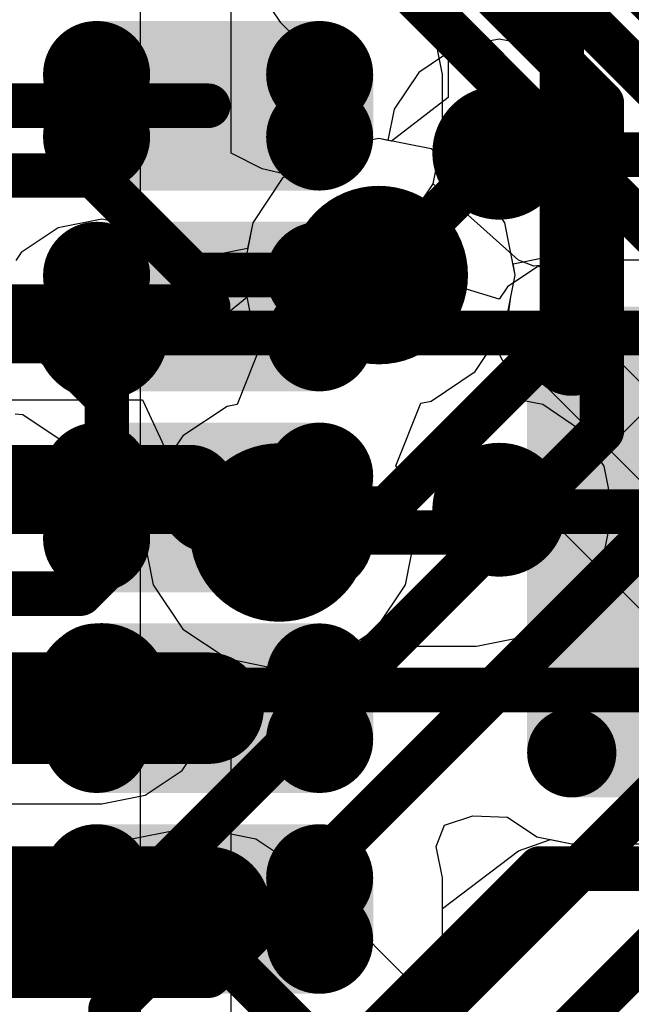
# Model space of a CAD drawing. Header units: millimetres. Extents: x -2 to 68, y -2 to 27.4.
# Tile 571 of 594: x 59.8 to 61.2, y 15.4 to 17.6. Entities that reach past the tile are written whole.
import ezdxf

# ---------------------------------------------------------------- set-up
doc = ezdxf.new("R2010")
doc.units = ezdxf.units.MM
for name, color, linetype in [('BottomLayer', 5, 'Continuous'), ('DrillGuide', 244, 'Continuous'), ('MidLayer1', 16, 'Continuous'), ('MidLayer2', 76, 'Continuous'), ('MidLayer3', 90, 'Continuous'), ('MidLayer4', 156, 'Continuous'), ('MidLayer5', 130, 'Continuous'), ('MidLayer6', 216, 'Continuous'), ('MidLayer7', 6, 'Continuous'), ('MidLayer8', 54, 'Continuous'), ('MultiLayer', 9, 'Continuous'), ('TopLayer', 1, 'Continuous'), ('TopPaste', 8, 'Continuous'), ('TopSolder', 216, 'Continuous'), ('ViaHoleLayer', 16, 'Continuous')]:
    doc.layers.add(name, color=color, linetype=linetype)

# ---------------------------------------------------------------- blocks, each defined once
blk = doc.blocks.new('LBEE5KL1DX_883_224')
at = {"layer": 'TopLayer'}
for points, const_width in [([(-1.905, 2.265, 1), (-1.835, 2.265, 1)], 0.07), ([(-1.765, 2.265, 1), (-1.695, 2.265, 1)], 0.07), ([(-1.455, 2.265, 1), (-1.385, 2.265, 1)], 0.07), ([(-1.315, 2.265, 1), (-1.245, 2.265, 1)], 0.07), ([(-1.005, 2.265, 1), (-0.935, 2.265, 1)], 0.07), ([(-0.865, 2.265, 1), (-0.795, 2.265, 1)], 0.07), ([(-0.555, 2.265, 1), (-0.485, 2.265, 1)], 0.07), ([(-0.415, 2.265, 1), (-0.345, 2.265, 1)], 0.07), ([(-0.105, 2.265, 1), (-0.035, 2.265, 1)], 0.07), ([(0.035, 2.265, 1), (0.105, 2.265, 1)], 0.07), ([(-1.905, 1.765, 1), (-1.835, 1.765, 1)], 0.07), ([(-1.765, 1.765, 1), (-1.695, 1.765, 1)], 0.07), ([(-1.455, 1.765, 1), (-1.385, 1.765, 1)], 0.07), ([(-1.315, 1.765, 1), (-1.245, 1.765, 1)], 0.07), ([(-1.005, 1.765, 1), (-0.935, 1.765, 1)], 0.07), ([(-0.865, 1.765, 1), (-0.795, 1.765, 1)], 0.07), ([(-0.555, 1.765, 1), (-0.485, 1.765, 1)], 0.07), ([(-0.415, 1.765, 1), (-0.345, 1.765, 1)], 0.07), ([(-0.105, 1.765, 1), (-0.035, 1.765, 1)], 0.07), ([(0.035, 1.765, 1), (0.105, 1.765, 1)], 0.07), ([(-1.475, 1.2, 1), (-1.425, 1.2, 1)], 0.05), ([(-0.575, 1.2, 1), (-0.525, 1.2, 1)], 0.05)]:
    blk.add_lwpolyline(points, format="xyb", close=True, dxfattribs=dict(at, const_width=const_width))
for points in [[(-1.73, 1.695), (-1.73, 2.335), (-1.87, 1.695), (-1.87, 2.335)], [(-1.28, 1.695), (-1.28, 2.335), (-1.42, 1.695), (-1.42, 2.335)], [(-0.83, 1.695), (-0.83, 2.335), (-0.97, 1.695), (-0.97, 2.335)], [(-0.38, 1.695), (-0.38, 2.335), (-0.52, 1.695), (-0.52, 2.335)], [(0.07, 1.695), (0.07, 2.335), (-0.07, 1.695), (-0.07, 2.335)], [(-1.66, 1.765), (-1.66, 2.265), (-1.94, 1.765), (-1.94, 2.265)], [(-1.21, 1.765), (-1.21, 2.265), (-1.49, 1.765), (-1.49, 2.265)], [(-0.76, 1.765), (-0.76, 2.265), (-1.04, 1.765), (-1.04, 2.265)], [(-0.31, 1.765), (-0.31, 2.265), (-0.59, 1.765), (-0.59, 2.265)], [(0.14, 1.765), (0.14, 2.265), (-0.14, 1.765), (-0.14, 2.265)], [(-1.45, 0.25), (-0.55, 0.25), (-1.45, 1.25), (-0.55, 1.25)], [(-1.5, 0.3), (-0.5, 0.3), (-1.5, 1.2), (-0.5, 1.2)]]:
    blk.add_solid(points, dxfattribs=at)
at = {"layer": 'TopPaste'}
for points, const_width in [([(-1.905, 2.265, 1), (-1.835, 2.265, 1)], 0.07), ([(-1.765, 2.265, 1), (-1.695, 2.265, 1)], 0.07), ([(-1.455, 2.265, 1), (-1.385, 2.265, 1)], 0.07), ([(-1.315, 2.265, 1), (-1.245, 2.265, 1)], 0.07), ([(-1.005, 2.265, 1), (-0.935, 2.265, 1)], 0.07), ([(-0.865, 2.265, 1), (-0.795, 2.265, 1)], 0.07), ([(-0.555, 2.265, 1), (-0.485, 2.265, 1)], 0.07), ([(-0.415, 2.265, 1), (-0.345, 2.265, 1)], 0.07), ([(-0.105, 2.265, 1), (-0.035, 2.265, 1)], 0.07), ([(0.035, 2.265, 1), (0.105, 2.265, 1)], 0.07), ([(-1.905, 1.765, 1), (-1.835, 1.765, 1)], 0.07), ([(-1.765, 1.765, 1), (-1.695, 1.765, 1)], 0.07), ([(-1.455, 1.765, 1), (-1.385, 1.765, 1)], 0.07), ([(-1.315, 1.765, 1), (-1.245, 1.765, 1)], 0.07), ([(-1.005, 1.765, 1), (-0.935, 1.765, 1)], 0.07), ([(-0.865, 1.765, 1), (-0.795, 1.765, 1)], 0.07), ([(-0.555, 1.765, 1), (-0.485, 1.765, 1)], 0.07), ([(-0.415, 1.765, 1), (-0.345, 1.765, 1)], 0.07), ([(-0.105, 1.765, 1), (-0.035, 1.765, 1)], 0.07), ([(0.035, 1.765, 1), (0.105, 1.765, 1)], 0.07), ([(-1.475, 1.2, 1), (-1.425, 1.2, 1)], 0.05), ([(-0.575, 1.2, 1), (-0.525, 1.2, 1)], 0.05)]:
    blk.add_lwpolyline(points, format="xyb", close=True, dxfattribs=dict(at, const_width=const_width))
for points in [[(-1.73, 1.695), (-1.73, 2.335), (-1.87, 1.695), (-1.87, 2.335)], [(-1.28, 1.695), (-1.28, 2.335), (-1.42, 1.695), (-1.42, 2.335)], [(-0.83, 1.695), (-0.83, 2.335), (-0.97, 1.695), (-0.97, 2.335)], [(-0.38, 1.695), (-0.38, 2.335), (-0.52, 1.695), (-0.52, 2.335)], [(0.07, 1.695), (0.07, 2.335), (-0.07, 1.695), (-0.07, 2.335)], [(-1.66, 1.765), (-1.66, 2.265), (-1.94, 1.765), (-1.94, 2.265)], [(-1.21, 1.765), (-1.21, 2.265), (-1.49, 1.765), (-1.49, 2.265)], [(-0.76, 1.765), (-0.76, 2.265), (-1.04, 1.765), (-1.04, 2.265)], [(-0.31, 1.765), (-0.31, 2.265), (-0.59, 1.765), (-0.59, 2.265)], [(0.14, 1.765), (0.14, 2.265), (-0.14, 1.765), (-0.14, 2.265)], [(-1.45, 0.25), (-0.55, 0.25), (-1.45, 1.25), (-0.55, 1.25)], [(-1.5, 0.3), (-0.5, 0.3), (-1.5, 1.2), (-0.5, 1.2)]]:
    blk.add_solid(points, dxfattribs=at)
at = {"layer": 'TopSolder'}
for points, const_width in [([(-1.93, 2.265, 1), (-1.81, 2.265, 1)], 0.12), ([(-1.79, 2.265, 1), (-1.67, 2.265, 1)], 0.12), ([(-1.48, 2.265, 1), (-1.36, 2.265, 1)], 0.12), ([(-1.34, 2.265, 1), (-1.22, 2.265, 1)], 0.12), ([(-1.03, 2.265, 1), (-0.91, 2.265, 1)], 0.12), ([(-0.89, 2.265, 1), (-0.77, 2.265, 1)], 0.12), ([(-0.58, 2.265, 1), (-0.46, 2.265, 1)], 0.12), ([(-0.44, 2.265, 1), (-0.32, 2.265, 1)], 0.12), ([(-0.13, 2.265, 1), (-0.01, 2.265, 1)], 0.12), ([(0.01, 2.265, 1), (0.13, 2.265, 1)], 0.12), ([(-1.93, 1.765, 1), (-1.81, 1.765, 1)], 0.12), ([(-1.79, 1.765, 1), (-1.67, 1.765, 1)], 0.12), ([(-1.48, 1.765, 1), (-1.36, 1.765, 1)], 0.12), ([(-1.34, 1.765, 1), (-1.22, 1.765, 1)], 0.12), ([(-1.03, 1.765, 1), (-0.91, 1.765, 1)], 0.12), ([(-0.89, 1.765, 1), (-0.77, 1.765, 1)], 0.12), ([(-0.58, 1.765, 1), (-0.46, 1.765, 1)], 0.12), ([(-0.44, 1.765, 1), (-0.32, 1.765, 1)], 0.12), ([(-0.13, 1.765, 1), (-0.01, 1.765, 1)], 0.12), ([(0.01, 1.765, 1), (0.13, 1.765, 1)], 0.12), ([(-1.5, 1.2, 1), (-1.4, 1.2, 1)], 0.1), ([(-0.6, 1.2, 1), (-0.5, 1.2, 1)], 0.1)]:
    blk.add_lwpolyline(points, format="xyb", close=True, dxfattribs=dict(at, const_width=const_width))
for points in [[(-1.73, 1.645), (-1.73, 2.385), (-1.87, 1.645), (-1.87, 2.385)], [(-1.28, 1.645), (-1.28, 2.385), (-1.42, 1.645), (-1.42, 2.385)], [(-0.83, 1.645), (-0.83, 2.385), (-0.97, 1.645), (-0.97, 2.385)], [(-0.38, 1.645), (-0.38, 2.385), (-0.52, 1.645), (-0.52, 2.385)], [(0.07, 1.645), (0.07, 2.385), (-0.07, 1.645), (-0.07, 2.385)], [(-1.61, 1.765), (-1.61, 2.265), (-1.99, 1.765), (-1.99, 2.265)], [(-1.16, 1.765), (-1.16, 2.265), (-1.54, 1.765), (-1.54, 2.265)], [(-0.71, 1.765), (-0.71, 2.265), (-1.09, 1.765), (-1.09, 2.265)], [(-0.26, 1.765), (-0.26, 2.265), (-0.64, 1.765), (-0.64, 2.265)], [(0.19, 1.765), (0.19, 2.265), (-0.19, 1.765), (-0.19, 2.265)], [(-1.45, 0.2), (-0.55, 0.2), (-1.45, 1.3), (-0.55, 1.3)], [(-1.55, 0.3), (-0.45, 0.3), (-1.55, 1.2), (-0.45, 1.2)]]:
    blk.add_solid(points, dxfattribs=at)

msp = doc.modelspace()

# ---------------------------------------------------------------- linework, layer by layer
at = {"layer": 'BottomLayer'}
for points, const_width in [([(60.828, 17.304, 1), (60.978, 17.304, 1)], 0.15), ([(60.878, 17.304, 1), (60.928, 17.304, 1)], 0.05), ([(60.882, 17.3, 1), (60.932, 17.3, 1)], 0.05), ([(60.882, 17.3, 1), (60.932, 17.3, 1)], 0.05), ([(59.937, 16.9, 1), (60.087, 16.9, 1)], 0.15), ([(59.987, 16.9, 1), (60.037, 16.9, 1)], 0.05), ([(60.828, 16.504, 1), (60.978, 16.504, 1)], 0.15), ([(60.878, 16.504, 1), (60.928, 16.504, 1)], 0.05), ([(60.882, 16.5, 1), (60.932, 16.5, 1)], 0.05), ([(60.882, 16.5, 1), (60.932, 16.5, 1)], 0.05), ([(59.937, 16.1, 1), (60.087, 16.1, 1)], 0.15), ([(59.987, 16.1, 1), (60.037, 16.1, 1)], 0.05), ([(60.9688, 15.7, 1), (61.0188, 15.7, 1)], 0.05), ([(60.9688, 15.7, 1), (61.0188, 15.7, 1)], 0.05)]:
    msp.add_lwpolyline(points, format="xyb", close=True, dxfattribs=dict(at, const_width=const_width))
at = {"layer": 'BottomLayer', "const_width": 0.1}
for points in [[(60.903, 17.304), (60.907, 17.3)], [(60.907, 17.3), (61.615, 17.3)], [(60.012, 16.9), (61.615, 16.9)], [(60.903, 16.504), (60.907, 16.5)], [(60.907, 16.5), (61.615, 16.5)], [(60.012, 16.1), (61.615, 16.1)], [(59.585, 14.2912), (60.9938, 15.7)], [(60.9938, 15.7), (61.615, 15.7)]]:
    msp.add_lwpolyline(points, dxfattribs=at)
at = {"layer": 'DrillGuide'}
for points, const_width in [([(60.878, 17.304, 1), (60.928, 17.304, 1)], 0.05), ([(60.583, 17.0299, 1), (60.683, 17.0299, 1)], 0.1), ([(59.987, 16.9, 1), (60.037, 16.9, 1)], 0.05), ([(60.36, 16.453, 1), (60.46, 16.453, 1)], 0.1), ([(60.878, 16.504, 1), (60.928, 16.504, 1)], 0.05), ([(59.987, 16.1, 1), (60.037, 16.1, 1)], 0.05)]:
    msp.add_lwpolyline(points, format="xyb", close=True, dxfattribs=dict(at, const_width=const_width))
at = {"layer": 'MidLayer1'}
for p, q in [((60.633, 17.3358), (60.516, 17.3125)), ((60.7501, 17.3125), (60.633, 17.3358)), ((60.516, 17.3125), (60.4168, 17.2462)), ((60.8493, 17.2462), (60.7501, 17.3125)), ((60.4168, 17.2462), (60.3505, 17.147)), ((60.9156, 17.147), (60.8493, 17.2462)), ((60.3505, 17.147), (60.3272, 17.0299)), ((60.9389, 17.0299), (60.9156, 17.147)), ((60.3272, 17.0299), (60.3505, 16.9129)), ((60.9156, 16.9129), (60.9389, 17.0299)), ((60.3505, 16.9129), (60.3719, 16.8808)), ((60.8493, 16.8136), (60.9156, 16.9129)), ((60.3719, 16.8808), (60.3156, 16.7401)), ((60.7501, 16.7473), (60.8493, 16.8136)), ((60.7274, 16.7428), (60.7501, 16.7473)), ((60.2929, 16.7356), (60.1937, 16.6693)), ((60.3156, 16.7401), (60.2929, 16.7356)), ((60.6712, 16.6021), (60.7274, 16.7428)), ((60.1937, 16.6693), (60.1274, 16.5701)), ((60.6926, 16.5701), (60.6712, 16.6021)), ((60.1274, 16.5701), (60.1041, 16.453)), ((60.7159, 16.453), (60.6926, 16.5701)), ((60.1041, 16.453), (60.1274, 16.3359)), ((60.6926, 16.3359), (60.7159, 16.453)), ((60.1274, 16.3359), (60.1937, 16.2367)), ((60.6263, 16.2367), (60.6926, 16.3359)), ((60.1937, 16.2367), (60.2929, 16.1704)), ((60.5271, 16.1704), (60.6263, 16.2367)), ((60.2929, 16.1704), (60.41, 16.1471)), ((60.41, 16.1471), (60.5271, 16.1704))]:
    msp.add_line(p, q, dxfattribs=at)
at = {"layer": 'MidLayer1', "const_width": 0.2}
for points in [[(60.533, 17.0299, 1), (60.733, 17.0299, 1)], [(60.31, 16.453, 1), (60.51, 16.453, 1)]]:
    msp.add_lwpolyline(points, format="xyb", close=True, dxfattribs=at)
at = {"layer": 'MidLayer2'}
for p, q in [((60.3565, 17.6795), (60.4117, 17.5968)), ((60.4117, 17.5968), (60.5581, 17.4504)), ((60.5581, 17.4504), (60.5163, 17.3126)), ((60.516, 17.3125), (60.4168, 17.2462)), ((60.5163, 17.3126), (60.516, 17.3125)), ((60.4168, 17.2462), (60.3505, 17.147)), ((60.3505, 17.147), (60.3272, 17.0299)), ((60.3272, 17.0299), (60.3505, 16.9129)), ((60.9157, 16.9132), (61.0535, 16.955)), ((61.0535, 16.955), (61.2547, 16.7538)), ((60.3505, 16.9129), (60.3719, 16.8808)), ((60.8493, 16.8136), (60.9156, 16.9129)), ((60.9156, 16.9129), (60.9157, 16.9132)), ((60.3719, 16.8808), (60.3156, 16.7401)), ((60.7501, 16.7473), (60.8493, 16.8136)), ((60.7274, 16.7428), (60.7501, 16.7473)), ((60.2929, 16.7356), (60.1937, 16.6693)), ((60.3156, 16.7401), (60.2929, 16.7356)), ((60.6712, 16.6021), (60.7274, 16.7428)), ((60.1937, 16.6693), (60.1274, 16.5701)), ((60.6926, 16.5701), (60.6712, 16.6021)), ((60.1274, 16.5701), (60.1041, 16.453)), ((60.7159, 16.453), (60.6926, 16.5701)), ((60.1041, 16.453), (60.1274, 16.3359)), ((60.6926, 16.3359), (60.7159, 16.453)), ((60.1274, 16.3359), (60.1937, 16.2367)), ((60.6263, 16.2367), (60.6926, 16.3359)), ((60.1937, 16.2367), (60.2929, 16.1704)), ((60.5271, 16.1704), (60.6263, 16.2367)), ((60.2929, 16.1704), (60.41, 16.1471)), ((60.41, 16.1471), (60.5271, 16.1704)), ((60.1772, 15.7851), (60.0797, 15.7657)), ((60.2601, 15.7851), (60.1772, 15.7851)), ((60.3576, 15.7657), (60.2601, 15.7851)), ((60.0797, 15.7657), (59.997, 15.7104)), ((60.4403, 15.7104), (60.3576, 15.7657)), ((59.997, 15.7104), (59.9343, 15.6478)), ((61.1374, 15.0134), (60.4403, 15.7104)), ((59.9343, 15.6478), (59.7577, 15.6448))]:
    msp.add_line(p, q, dxfattribs=at)
at = {"layer": 'MidLayer2', "const_width": 0.1}
for points in [[(60.8325, 17.8675), (61.8, 16.9)], [(60.592, 17.777), (61.5096, 16.8594)], [(60.032, 15.385), (60.1772, 15.5302)], [(60.1772, 15.5302), (60.2601, 15.5302)], [(60.2601, 15.5302), (61.7886, 14.0017)], [(60.032, 15.2256), (60.032, 15.385)]]:
    msp.add_lwpolyline(points, dxfattribs=at)
at = {"layer": 'MidLayer2'}
for points, const_width in [([(60.533, 17.0299, 1), (60.733, 17.0299, 1)], 0.2), ([(60.31, 16.453, 1), (60.51, 16.453, 1)], 0.2), ([(60.1522, 15.5302, 1), (60.2022, 15.5302, 1)], 0.05), ([(60.1522, 15.5302, 1), (60.2022, 15.5302, 1)], 0.05), ([(60.2351, 15.5302, 1), (60.2851, 15.5302, 1)], 0.05), ([(60.2351, 15.5302, 1), (60.2851, 15.5302, 1)], 0.05), ([(60.007, 15.385, 1), (60.057, 15.385, 1)], 0.05), ([(60.007, 15.385, 1), (60.057, 15.385, 1)], 0.05)]:
    msp.add_lwpolyline(points, format="xyb", close=True, dxfattribs=dict(at, const_width=const_width))
at = {"layer": 'MidLayer3', "const_width": 0.1}
for points in [[(60.8704, 18.017), (61.373, 17.5144)], [(60.771, 17.777), (61.133, 17.415)], [(61.133, 16.6811), (61.133, 17.415)], [(59.2735, 17.253), (59.9945, 17.253)], [(59.9945, 17.253), (60.2175, 17.0299)], [(60.2175, 17.0299), (60.633, 17.0299)], [(59.455, 16.882), (59.897, 16.882)], [(59.897, 16.882), (60.0235, 16.7555)], [(60.0235, 16.3755), (60.0235, 16.7555)], [(60.152, 15.7), (61.133, 16.6811)], [(60.2514, 15.46), (61.373, 16.5817)], [(59.587, 14.2044), (61.873, 16.4904)], [(59.827, 14.105), (62.113, 16.391)], [(59.964, 16.316), (60.0235, 16.3755)], [(59.716, 16.316), (59.964, 16.316)], [(58.818, 15.7), (60.152, 15.7)], [(58.9174, 15.46), (60.2514, 15.46)]]:
    msp.add_lwpolyline(points, dxfattribs=at)
at = {"layer": 'MidLayer3'}
for points, const_width in [([(61.108, 17.415, 1), (61.158, 17.415, 1)], 0.05), ([(61.108, 17.415, 1), (61.158, 17.415, 1)], 0.05), ([(59.9695, 17.253, 1), (60.0195, 17.253, 1)], 0.05), ([(59.9695, 17.253, 1), (60.0195, 17.253, 1)], 0.05), ([(60.533, 17.0299, 1), (60.733, 17.0299, 1)], 0.2), ([(60.1925, 17.0299, 1), (60.2425, 17.0299, 1)], 0.05), ([(60.1925, 17.0299, 1), (60.2425, 17.0299, 1)], 0.05), ([(60.608, 17.0299, 1), (60.658, 17.0299, 1)], 0.05), ([(59.872, 16.882, 1), (59.922, 16.882, 1)], 0.05), ([(59.872, 16.882, 1), (59.922, 16.882, 1)], 0.05), ([(59.9985, 16.7555, 1), (60.0485, 16.7555, 1)], 0.05), ([(59.9985, 16.7555, 1), (60.0485, 16.7555, 1)], 0.05), ([(61.108, 16.6811, 1), (61.158, 16.6811, 1)], 0.05), ([(61.108, 16.6811, 1), (61.158, 16.6811, 1)], 0.05), ([(60.31, 16.453, 1), (60.51, 16.453, 1)], 0.2), ([(59.9985, 16.3755, 1), (60.0485, 16.3755, 1)], 0.05), ([(59.9985, 16.3755, 1), (60.0485, 16.3755, 1)], 0.05), ([(59.939, 16.316, 1), (59.989, 16.316, 1)], 0.05), ([(59.939, 16.316, 1), (59.989, 16.316, 1)], 0.05), ([(60.127, 15.7, 1), (60.177, 15.7, 1)], 0.05), ([(60.127, 15.7, 1), (60.177, 15.7, 1)], 0.05), ([(60.2264, 15.46, 1), (60.2764, 15.46, 1)], 0.05), ([(60.2264, 15.46, 1), (60.2764, 15.46, 1)], 0.05)]:
    msp.add_lwpolyline(points, format="xyb", close=True, dxfattribs=dict(at, const_width=const_width))
at = {"layer": 'MidLayer4'}
for p, q in [((60.903, 17.5589), (60.8055, 17.5395)), ((61.0005, 17.5395), (60.903, 17.5589)), ((60.8055, 17.5395), (60.7228, 17.4842)), ((61.0832, 17.4842), (61.0005, 17.5395)), ((60.7228, 17.4842), (60.6675, 17.4015)), ((61.1385, 17.4015), (61.0832, 17.4842)), ((60.6675, 17.4015), (60.6536, 17.3317)), ((61.1579, 17.304), (61.1385, 17.4015)), ((60.633, 17.3358), (60.516, 17.3125)), ((60.6536, 17.3317), (60.633, 17.3358)), ((60.516, 17.3125), (60.4168, 17.2462)), ((61.1385, 17.2065), (61.1579, 17.304)), ((60.4168, 17.2462), (60.3505, 17.147)), ((61.0832, 17.1238), (61.1385, 17.2065)), ((60.012, 17.1549), (59.9145, 17.1355)), ((60.1095, 17.1355), (60.012, 17.1549)), ((60.3505, 17.147), (60.339, 17.0892)), ((59.9145, 17.1355), (59.8318, 17.0802)), ((60.1922, 17.0802), (60.1095, 17.1355)), ((61.0005, 17.0685), (61.0832, 17.1238)), ((59.8318, 17.0802), (59.8198, 17.0624)), ((60.2041, 17.0624), (60.1922, 17.0802)), ((60.339, 17.0892), (60.2041, 17.0624)), ((60.9339, 17.0552), (61.0005, 17.0685)), ((60.9389, 17.0299), (60.9339, 17.0552)), ((60.9156, 16.9129), (60.9389, 17.0299)), ((60.8939, 16.8803), (60.9156, 16.9129)), ((60.8947, 16.8692), (60.8939, 16.8803)), ((60.9582, 16.7479), (60.8947, 16.8692)), ((61.0005, 16.7395), (60.9582, 16.7479)), ((61.0832, 16.6842), (61.0005, 16.7395)), ((59.8181, 16.7193), (59.835, 16.7176)), ((59.835, 16.7176), (59.9145, 16.6645)), ((61.1385, 16.6015), (61.0832, 16.6842)), ((59.9145, 16.6645), (60.012, 16.6451)), ((60.012, 16.6451), (60.0268, 16.648)), ((60.0268, 16.648), (60.0609, 16.6216)), ((60.0609, 16.6216), (60.1209, 16.5373)), ((61.1579, 16.504), (61.1385, 16.6015)), ((60.1209, 16.5373), (60.1041, 16.453)), ((61.1385, 16.4065), (61.1579, 16.504)), ((60.1041, 16.453), (60.0368, 16.3813)), ((61.0832, 16.3238), (61.1385, 16.4065)), ((60.0368, 16.3813), (59.9941, 16.3549)), ((59.9941, 16.3549), (59.5866, 16.3549)), ((61.0322, 16.2728), (61.0832, 16.3238)), ((60.9495, 16.2175), (61.0322, 16.2728)), ((60.852, 16.1981), (60.9495, 16.2175)), ((60.5271, 16.1704), (60.5685, 16.1981)), ((60.5685, 16.1981), (60.852, 16.1981)), ((60.3602, 16.1406), (60.3861, 16.1519)), ((60.3861, 16.1519), (60.41, 16.1471)), ((60.41, 16.1471), (60.5271, 16.1704)), ((60.2575, 16.0529), (60.3602, 16.1406)), ((60.2475, 16.0025), (60.2575, 16.0529)), ((60.1922, 15.9198), (60.2475, 16.0025)), ((60.1095, 15.8645), (60.1922, 15.9198)), ((60.012, 15.8451), (60.1095, 15.8645)), ((59.6404, 15.8451), (60.012, 15.8451))]:
    msp.add_line(p, q, dxfattribs=at)
for points, const_width in [([(60.828, 17.304, 1), (60.978, 17.304, 1)], 0.15), ([(60.878, 17.304, 1), (60.928, 17.304, 1)], 0.05), ([(60.533, 17.0299, 1), (60.733, 17.0299, 1)], 0.2), ([(60.608, 17.034, 1), (60.658, 17.034, 1)], 0.05), ([(60.608, 17.034, 1), (60.658, 17.034, 1)], 0.05), ([(60.608, 17.0299, 1), (60.658, 17.0299, 1)], 0.05), ([(59.937, 16.9, 1), (60.087, 16.9, 1)], 0.15), ([(59.987, 16.9, 1), (60.037, 16.9, 1)], 0.05), ([(60.31, 16.453, 1), (60.51, 16.453, 1)], 0.2), ([(60.828, 16.504, 1), (60.978, 16.504, 1)], 0.15), ([(60.878, 16.504, 1), (60.928, 16.504, 1)], 0.05), ([(60.385, 16.453, 1), (60.435, 16.453, 1)], 0.05), ([(60.827, 16.453, 1), (60.877, 16.453, 1)], 0.05), ([(60.827, 16.453, 1), (60.877, 16.453, 1)], 0.05), ([(59.937, 16.1, 1), (60.087, 16.1, 1)], 0.15), ([(59.987, 16.1, 1), (60.037, 16.1, 1)], 0.05)]:
    msp.add_lwpolyline(points, format="xyb", close=True, dxfattribs=dict(at, const_width=const_width))
at = {"layer": 'MidLayer4', "const_width": 0.1}
for points in [[(60.633, 17.034), (60.903, 17.304)], [(60.633, 17.0299), (60.633, 17.034)], [(59.473, 16.9), (60.012, 16.9)], [(60.852, 16.453), (60.903, 16.504)], [(60.41, 16.453), (60.852, 16.453)], [(59.473, 16.1), (60.012, 16.1)]]:
    msp.add_lwpolyline(points, dxfattribs=at)
at = {"layer": 'MidLayer5'}
for p, q in [((60.633, 17.3358), (60.516, 17.3125)), ((60.7501, 17.3125), (60.633, 17.3358)), ((60.516, 17.3125), (60.4168, 17.2462)), ((60.8493, 17.2462), (60.7501, 17.3125)), ((60.4168, 17.2462), (60.3505, 17.147)), ((60.9156, 17.147), (60.8493, 17.2462)), ((60.3505, 17.147), (60.3272, 17.0299)), ((60.9389, 17.0299), (60.9156, 17.147)), ((60.3272, 17.0299), (60.3505, 16.9129)), ((60.9156, 16.9129), (60.9389, 17.0299)), ((60.3505, 16.9129), (60.3719, 16.8808)), ((60.8493, 16.8136), (60.9156, 16.9129)), ((60.3719, 16.8808), (60.3156, 16.7401)), ((60.7501, 16.7473), (60.8493, 16.8136)), ((60.7274, 16.7428), (60.7501, 16.7473)), ((60.2929, 16.7356), (60.1937, 16.6693)), ((60.3156, 16.7401), (60.2929, 16.7356)), ((60.6712, 16.6021), (60.7274, 16.7428)), ((60.1937, 16.6693), (60.1274, 16.5701)), ((60.6926, 16.5701), (60.6712, 16.6021)), ((60.1274, 16.5701), (60.1041, 16.453)), ((60.7159, 16.453), (60.6926, 16.5701)), ((60.1041, 16.453), (60.1274, 16.3359)), ((60.6926, 16.3359), (60.7159, 16.453)), ((60.1274, 16.3359), (60.1937, 16.2367)), ((60.6263, 16.2367), (60.6926, 16.3359)), ((60.1937, 16.2367), (60.2929, 16.1704)), ((60.5271, 16.1704), (60.6263, 16.2367)), ((60.2929, 16.1704), (60.41, 16.1471)), ((60.41, 16.1471), (60.5271, 16.1704))]:
    msp.add_line(p, q, dxfattribs=at)
at = {"layer": 'MidLayer5', "const_width": 0.2}
for points in [[(60.533, 17.0299, 1), (60.733, 17.0299, 1)], [(60.31, 16.453, 1), (60.51, 16.453, 1)]]:
    msp.add_lwpolyline(points, format="xyb", close=True, dxfattribs=at)
at = {"layer": 'MidLayer6'}
for p, q in [((60.7884, 20.1007), (60.7884, 17.4281)), ((60.7884, 17.4281), (60.6614, 17.3302)), ((60.633, 17.3358), (60.516, 17.3125)), ((60.6614, 17.3302), (60.633, 17.3358)), ((60.516, 17.3125), (60.4168, 17.2462)), ((60.4168, 17.2462), (60.3505, 17.147)), ((60.3505, 17.147), (60.3272, 17.0299)), ((60.3272, 17.0299), (60.3505, 16.9129)), ((60.3505, 16.9129), (60.3719, 16.8808)), ((60.3719, 16.8808), (60.3156, 16.7401)), ((60.2929, 16.7356), (60.1937, 16.6693)), ((60.3156, 16.7401), (60.2929, 16.7356)), ((60.8314, 16.3266), (61.2235, 16.7187)), ((60.1937, 16.6693), (60.1274, 16.5701)), ((60.1274, 16.5701), (60.1041, 16.453)), ((60.1041, 16.453), (60.1274, 16.3359)), ((60.1274, 16.3359), (60.1937, 16.2367)), ((60.7487, 16.2713), (60.8314, 16.3266)), ((60.6511, 16.2519), (60.7487, 16.2713)), ((60.6263, 16.2367), (60.6365, 16.2519)), ((60.6365, 16.2519), (60.6511, 16.2519)), ((60.1937, 16.2367), (60.2929, 16.1704)), ((60.5271, 16.1704), (60.6263, 16.2367)), ((60.2929, 16.1704), (60.41, 16.1471)), ((60.41, 16.1471), (60.5271, 16.1704))]:
    msp.add_line(p, q, dxfattribs=at)
at = {"layer": 'MidLayer6', "const_width": 0.1}
for points in [[(61.0433, 16.899), (61.0433, 20.2062)], [(60.6511, 16.5068), (61.0433, 16.899)], [(60.41, 16.453), (60.4638, 16.5068)], [(60.4638, 16.5068), (60.6511, 16.5068)]]:
    msp.add_lwpolyline(points, dxfattribs=at)
at = {"layer": 'MidLayer6'}
for points, const_width in [([(60.533, 17.0299, 1), (60.733, 17.0299, 1)], 0.2), ([(61.0183, 16.899, 1), (61.0683, 16.899, 1)], 0.05), ([(61.0183, 16.899, 1), (61.0683, 16.899, 1)], 0.05), ([(60.31, 16.453, 1), (60.51, 16.453, 1)], 0.2), ([(60.4388, 16.5068, 1), (60.4888, 16.5068, 1)], 0.05), ([(60.4388, 16.5068, 1), (60.4888, 16.5068, 1)], 0.05), ([(60.6261, 16.5068, 1), (60.6761, 16.5068, 1)], 0.05), ([(60.6261, 16.5068, 1), (60.6761, 16.5068, 1)], 0.05), ([(60.385, 16.453, 1), (60.435, 16.453, 1)], 0.05)]:
    msp.add_lwpolyline(points, format="xyb", close=True, dxfattribs=dict(at, const_width=const_width))
at = {"layer": 'MidLayer7'}
for p, q in [((60.633, 17.3358), (60.516, 17.3125)), ((60.633, 17.3358), (60.516, 17.3125)), ((60.7501, 17.3125), (60.633, 17.3358)), ((60.7501, 17.3125), (60.633, 17.3358)), ((60.516, 17.3125), (60.4168, 17.2462)), ((60.516, 17.3125), (60.4168, 17.2462)), ((60.8493, 17.2462), (60.7501, 17.3125)), ((60.8493, 17.2462), (60.7501, 17.3125)), ((60.4168, 17.2462), (60.3505, 17.147)), ((60.4168, 17.2462), (60.3505, 17.147)), ((60.9156, 17.147), (60.8493, 17.2462)), ((60.9156, 17.147), (60.8493, 17.2462)), ((60.3505, 17.147), (60.3272, 17.0299)), ((60.3505, 17.147), (60.3272, 17.0299)), ((60.9389, 17.0299), (60.9156, 17.147)), ((60.9389, 17.0299), (60.9156, 17.147)), ((60.3272, 17.0299), (60.3372, 16.9794)), ((60.3272, 17.0299), (60.3372, 16.9794)), ((60.9291, 16.9808), (60.9389, 17.0299)), ((60.9291, 16.9808), (60.9389, 17.0299)), ((60.3372, 16.9794), (60.2925, 16.9428)), ((60.3372, 16.9794), (60.2925, 16.9428)), ((60.9187, 16.9052), (60.9291, 16.9808)), ((60.9187, 16.9052), (60.9291, 16.9808)), ((60.1033, 16.9539), (59.7466, 16.9539)), ((60.1033, 16.9539), (59.7466, 16.9539)), ((60.1379, 16.947), (60.1033, 16.9539)), ((60.1379, 16.947), (60.1033, 16.9539)), ((60.1727, 16.9417), (60.1379, 16.947)), ((60.1727, 16.9417), (60.1379, 16.947)), ((60.1768, 16.9393), (60.1727, 16.9417)), ((60.1768, 16.9393), (60.1727, 16.9417)), ((60.1813, 16.9384), (60.1768, 16.9393)), ((60.1813, 16.9384), (60.1768, 16.9393)), ((60.2107, 16.9188), (60.1813, 16.9384)), ((60.2107, 16.9188), (60.1813, 16.9384)), ((60.2925, 16.9428), (60.221, 16.9125)), ((60.2925, 16.9428), (60.221, 16.9125)), ((60.221, 16.9125), (60.2107, 16.9188)), ((60.221, 16.9125), (60.2107, 16.9188)), ((60.9459, 16.8366), (60.9187, 16.9052)), ((60.9459, 16.8366), (60.9187, 16.9052)), ((60.9606, 16.8221), (60.9459, 16.8366)), ((60.9606, 16.8221), (60.9459, 16.8366)), ((60.9778, 16.8106), (60.9606, 16.8221)), ((60.9778, 16.8106), (60.9606, 16.8221)), ((61.4442, 16.3442), (60.9778, 16.8106)), ((61.4442, 16.3442), (60.9778, 16.8106)), ((59.7276, 16.75), (60.1033, 16.75)), ((60.1033, 16.75), (60.1628, 16.623)), ((60.7873, 16.6569), (60.8336, 16.6664)), ((60.8336, 16.6664), (61.3, 16.2)), ((60.6926, 16.5701), (60.7873, 16.6569)), ((60.1628, 16.623), (60.1274, 16.5701)), ((60.1274, 16.5701), (60.1041, 16.453)), ((60.7159, 16.453), (60.6926, 16.5701)), ((60.1041, 16.453), (60.1274, 16.3359)), ((60.6926, 16.3359), (60.7159, 16.453)), ((60.1274, 16.3359), (60.1937, 16.2367)), ((60.6263, 16.2367), (60.6926, 16.3359)), ((60.1937, 16.2367), (60.2929, 16.1704)), ((60.5271, 16.1704), (60.6263, 16.2367)), ((60.2929, 16.1704), (60.41, 16.1471)), ((60.41, 16.1471), (60.5271, 16.1704))]:
    msp.add_line(p, q, dxfattribs=at)
at = {"layer": 'MidLayer7', "const_width": 0.2}
for points in [[(60.533, 17.0299, 1), (60.733, 17.0299, 1)], [(60.31, 16.453, 1), (60.51, 16.453, 1)]]:
    msp.add_lwpolyline(points, format="xyb", close=True, dxfattribs=at)
at = {"layer": 'MidLayer8'}
for p, q in [((60.098, 18.6237), (60.098, 14.0446)), ((60.3019, 17.3029), (60.3019, 18.6237)), ((60.633, 17.3358), (60.516, 17.3125)), ((60.7501, 17.3125), (60.633, 17.3358)), ((60.372, 17.2683), (60.3019, 17.3029)), ((60.516, 17.3125), (60.4289, 17.2543)), ((60.8493, 17.2462), (60.7501, 17.3125)), ((60.4289, 17.2543), (60.372, 17.2683)), ((60.9156, 17.147), (60.8493, 17.2462)), ((60.9389, 17.0299), (60.9156, 17.147)), ((60.9156, 16.9129), (60.9389, 17.0299)), ((60.8493, 16.8136), (60.9156, 16.9129)), ((60.7501, 16.7473), (60.8493, 16.8136)), ((60.7274, 16.7428), (60.7501, 16.7473)), ((60.6712, 16.6021), (60.7274, 16.7428)), ((60.6926, 16.5701), (60.6712, 16.6021)), ((60.7159, 16.453), (60.6926, 16.5701)), ((60.6926, 16.3359), (60.7159, 16.453)), ((60.6263, 16.2367), (60.6926, 16.3359)), ((60.5271, 16.1704), (60.6263, 16.2367)), ((60.41, 16.1471), (60.5271, 16.1704)), ((60.3019, 16.0685), (60.4001, 16.1491)), ((60.4001, 16.1491), (60.41, 16.1471)), ((60.3019, 14.0446), (60.3019, 16.0685))]:
    msp.add_line(p, q, dxfattribs=at)
at = {"layer": 'MidLayer8', "const_width": 0.2}
for points in [[(60.533, 17.0299, 1), (60.733, 17.0299, 1)], [(60.31, 16.453, 1), (60.51, 16.453, 1)]]:
    msp.add_lwpolyline(points, format="xyb", close=True, dxfattribs=at)
at = {"layer": 'MultiLayer'}
for points, const_width in [([(60.828, 17.304, 1), (60.978, 17.304, 1)], 0.15), ([(60.533, 17.0299, 1), (60.733, 17.0299, 1)], 0.2), ([(59.937, 16.9, 1), (60.087, 16.9, 1)], 0.15), ([(60.31, 16.453, 1), (60.51, 16.453, 1)], 0.2), ([(60.828, 16.504, 1), (60.978, 16.504, 1)], 0.15), ([(59.937, 16.1, 1), (60.087, 16.1, 1)], 0.15)]:
    msp.add_lwpolyline(points, format="xyb", close=True, dxfattribs=dict(at, const_width=const_width))
at = {"layer": 'TopLayer'}
for p, q in [((60.7548, 17.5847), (60.9462, 17.7555)), ((60.7548, 17.5847), (60.7216, 17.6343)), ((60.7758, 17.4793), (60.7548, 17.5847)), ((60.7758, 17.4793), (60.7548, 17.5847)), ((60.7758, 17.3393), (60.7758, 17.4793)), ((60.7758, 17.3393), (60.7758, 17.4793)), ((60.7548, 17.234), (60.7758, 17.3393)), ((60.7548, 17.234), (60.7758, 17.3393)), ((60.7216, 17.1843), (60.7548, 17.234)), ((60.9462, 17.0632), (60.7548, 17.234)), ((60.7548, 17.1347), (60.7216, 17.1843)), ((60.7758, 17.0293), (60.7548, 17.1347)), ((60.9808, 17.0502), (60.9462, 17.0632)), ((61.0655, 17.0633), (60.9874, 17.0477)), ((61.0655, 17.0633), (61.02, 17.0542)), ((61.4155, 17.0633), (61.0655, 17.0633)), ((61.4155, 17.0633), (61.0655, 17.0633)), ((60.9874, 17.0477), (60.9213, 17.0035)), ((61.02, 17.0542), (60.9808, 17.0502)), ((60.7758, 17.0144), (60.7758, 17.0293)), ((60.9028, 16.9758), (60.7758, 17.0144)), ((60.9213, 17.0035), (60.9028, 16.9758)), ((60.7803, 15.7975), (60.8436, 15.818)), ((60.8436, 15.818), (60.9213, 15.8152)), ((60.9213, 15.8152), (60.9874, 15.7709)), ((60.7619, 15.7492), (60.7803, 15.7975)), ((60.946, 15.7396), (61.0177, 15.7649)), ((60.9874, 15.7709), (61.0655, 15.7554)), ((61.0177, 15.7649), (61.0655, 15.7554)), ((61.0655, 15.7554), (61.4155, 15.7554)), ((61.0655, 15.7554), (61.4155, 15.7554)), ((60.7758, 15.6793), (60.7619, 15.7492)), ((60.7758, 15.6105), (60.946, 15.7396)), ((60.7758, 15.5393), (60.7758, 15.6793)), ((60.7758, 15.5393), (60.7758, 15.6105)), ((60.7548, 15.434), (60.7758, 15.5393)), ((60.7548, 15.434), (60.7758, 15.5393)), ((60.6951, 15.3447), (60.7548, 15.434)), ((60.6951, 15.3447), (60.7548, 15.434))]:
    msp.add_line(p, q, dxfattribs=at)
for points, const_width in [([(59.7291, 17.4093), (60.2505, 17.4093)], 0.1), ([(59.7584, 16.9593), (60.2505, 16.9593)], 0.1), ([(59.6305, 16.5493), (60.2105, 16.5493)], 0.2), ([(60.2105, 16.5493), (60.2505, 16.5093)], 0.2), ([(59.6359, 16.0593), (60.2505, 16.0593)], 0.25), ([(59.3782, 15.2505), (59.737, 15.6093)], 0.28), ([(59.737, 15.6093), (60.2505, 15.6093)], 0.28)]:
    msp.add_lwpolyline(points, dxfattribs=dict(at, const_width=const_width))
for points, const_width in [([(60.2255, 17.4093, 1), (60.2755, 17.4093, 1)], 0.05), ([(60.2255, 16.9593, 1), (60.2755, 16.9593, 1)], 0.05), ([(60.1605, 16.5493, 1), (60.2605, 16.5493, 1)], 0.1), ([(60.1605, 16.5493, 1), (60.2605, 16.5493, 1)], 0.1), ([(60.2005, 16.5093, 1), (60.3005, 16.5093, 1)], 0.1), ([(60.188, 16.0593, 1), (60.313, 16.0593, 1)], 0.125), ([(59.667, 15.6093, 1), (59.807, 15.6093, 1)], 0.14), ([(59.667, 15.6093, 1), (59.807, 15.6093, 1)], 0.14), ([(60.1805, 15.6093, 1), (60.3205, 15.6093, 1)], 0.14)]:
    msp.add_lwpolyline(points, format="xyb", close=True, dxfattribs=dict(at, const_width=const_width))
at = {"layer": 'ViaHoleLayer'}
for points, const_width in [([(60.878, 17.304, 1), (60.928, 17.304, 1)], 0.05), ([(60.583, 17.0299, 1), (60.683, 17.0299, 1)], 0.1), ([(59.987, 16.9, 1), (60.037, 16.9, 1)], 0.05), ([(60.36, 16.453, 1), (60.46, 16.453, 1)], 0.1), ([(60.878, 16.504, 1), (60.928, 16.504, 1)], 0.05), ([(59.987, 16.1, 1), (60.037, 16.1, 1)], 0.05)]:
    msp.add_lwpolyline(points, format="xyb", close=True, dxfattribs=dict(at, const_width=const_width))

# ---------------------------------------------------------------- block references
at = {"rotation": 90}
msp.add_blockref('LBEE5KL1DX_883_224', (62.2655, 17.4093), dxfattribs=at)

doc.saveas('drawing.dxf')
